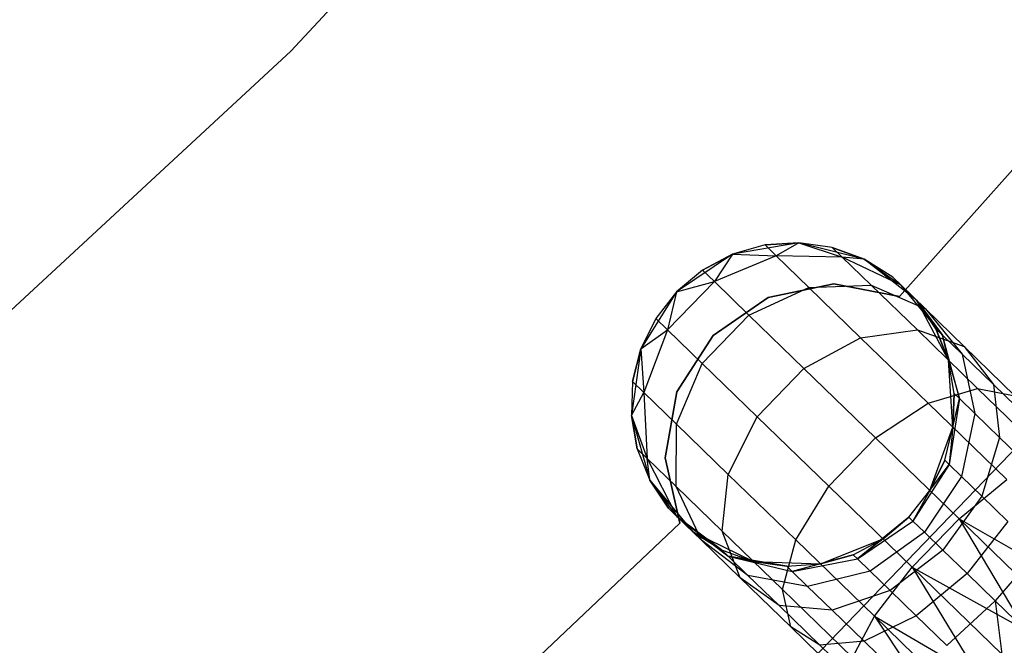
# Model space of a CAD drawing. Extents: x -189 to 189, y -189 to 189.
# Tile 387 of 591: x 24.86 to 30.94, y -30.19 to -26.33. Entities that reach past the tile are written whole.
import ezdxf

# ---------------------------------------------------------------- set-up
doc = ezdxf.new("R2010")
doc.units = 0
doc.header["$LTSCALE"] = 25.4
doc.layers.get('0').update_dxf_attribs({"linetype": 'CONTINUOUS'})

# ---------------------------------------------------------------- blocks, each defined once
blk = doc.blocks.new('CAMELEON-KENAI-C-12244_STL')
at = {"color": 0}
for p, q in [((26.5319, -26.5226, -4), (28.5307, -24.3604, -4)), ((28.5307, -24.3604, -2), (26.5319, -26.5226, -2)), ((28.5307, -24.3604, -2), (26.5319, -26.5226, -2)), ((26.5319, -26.5226, -4), (28.5307, -24.3604, -4)), ((24.3697, -28.5213, -4), (26.5319, -26.5226, -4)), ((26.5319, -26.5226, -2), (24.3697, -28.5213, -2)), ((26.5319, -26.5226, -2), (24.3697, -28.5213, -2)), ((24.3697, -28.5213, -4), (26.5319, -26.5226, -4)), ((26.5319, -26.5226, -2), (26.5319, -26.5226, -4)), ((26.5319, -26.5226, -2), (26.5319, -26.5226, -4)), ((31.3359, -26.8672, -2), (30.2931, -28.0375, -2)), ((30.2931, -28.0375, -4), (31.3359, -26.8672, -4)), ((30.2931, -28.0375, -4), (31.3359, -26.8672, -4)), ((31.3359, -26.8672, -2), (30.2931, -28.0375, -2)), ((29.6704, -27.7048, -2), (29.2607, -27.7762, -2)), ((29.6704, -27.7048, -2), (29.2607, -27.7762, -2)), ((29.4618, -27.719, -7.5), (29.2607, -27.7762, -2)), ((29.4618, -27.719, -7.5), (29.2607, -27.7762, -7.5)), ((29.4618, -27.719, -7.5), (29.2607, -27.7762, -2)), ((29.4618, -27.719, -7.5), (29.2607, -27.7762, -7.5)), ((29.6704, -27.7048, -7.5), (29.4618, -27.719, -7.5)), ((29.4618, -27.719, -7.5), (29.6704, -27.7048, -2)), ((29.4618, -27.719, -7.5), (29.6704, -27.7048, -2)), ((29.6704, -27.7048, -7.5), (29.4618, -27.719, -7.5)), ((29.4618, -27.719, -7.5), (29.5305, -27.7856, -8.227)), ((29.4618, -27.719, -7.5), (29.5305, -27.7856, -8.227)), ((29.6704, -27.7048, -7.5), (29.5305, -27.7856, -8.227)), ((29.6704, -27.7048, -7.5), (29.5305, -27.7856, -8.227)), ((30.0737, -27.8062, -2), (29.6704, -27.7048, -2)), ((29.8774, -27.7343, -7.5), (29.6704, -27.7048, -2)), ((30.0737, -27.8062, -2), (29.6704, -27.7048, -2)), ((29.8774, -27.7343, -7.5), (29.6704, -27.7048, -7.5)), ((29.6704, -27.7048, -7.5), (29.6704, -27.7048, -2)), ((29.8774, -27.7343, -7.5), (29.6704, -27.7048, -2)), ((29.6704, -27.7048, -7.5), (29.6704, -27.7048, -2)), ((29.6704, -27.7048, -7.5), (29.9385, -27.7936, -8.147)), ((29.8774, -27.7343, -7.5), (29.6704, -27.7048, -7.5)), ((29.6704, -27.7048, -7.5), (29.9385, -27.7936, -8.147)), ((30.0737, -27.8062, -7.5), (29.8774, -27.7343, -7.5)), ((29.8774, -27.7343, -7.5), (30.0737, -27.8062, -2)), ((29.8774, -27.7343, -7.5), (30.0737, -27.8062, -2)), ((29.8774, -27.7343, -7.5), (29.9385, -27.7936, -8.147)), ((29.8774, -27.7343, -7.5), (29.9385, -27.7936, -8.147)), ((30.0737, -27.8062, -7.5), (29.8774, -27.7343, -7.5)), ((29.2607, -27.7762, -2), (28.9155, -28.008, -2)), ((29.2607, -27.7762, -2), (28.9155, -28.008, -2)), ((29.2607, -27.7762, -7.5), (29.076, -27.874, -7.5)), ((29.076, -27.874, -7.5), (29.2607, -27.7762, -2)), ((29.076, -27.874, -7.5), (29.2607, -27.7762, -2)), ((29.2607, -27.7762, -7.5), (29.076, -27.874, -7.5)), ((29.2607, -27.7762, -7.5), (29.1488, -27.9446, -8.2708)), ((29.2607, -27.7762, -7.5), (29.1488, -27.9446, -8.2708)), ((29.5305, -27.7856, -8.227), (29.1488, -27.9446, -8.2708)), ((29.5305, -27.7856, -8.227), (29.1488, -27.9446, -8.2708)), ((29.2607, -27.7762, -7.5), (29.2607, -27.7762, -2)), ((29.2607, -27.7762, -7.5), (29.2607, -27.7762, -2)), ((29.2607, -27.7762, -7.5), (29.5305, -27.7856, -8.227)), ((29.2607, -27.7762, -7.5), (29.5305, -27.7856, -8.227)), ((29.9385, -27.7936, -8.147), (29.5305, -27.7856, -8.227)), ((29.5305, -27.7856, -8.227), (29.732, -27.981, -8.9045)), ((29.5305, -27.7856, -8.227), (29.732, -27.981, -8.9045)), ((29.9385, -27.7936, -8.147), (29.5305, -27.7856, -8.227)), ((30.0737, -27.8062, -7.5), (29.9385, -27.7936, -8.147)), ((30.0737, -27.8062, -7.5), (29.9385, -27.7936, -8.147)), ((30.3022, -27.9673, -8.0447), (29.9385, -27.7936, -8.147)), ((29.9385, -27.7936, -8.147), (30.1178, -27.9675, -8.75)), ((29.9385, -27.7936, -8.147), (30.1178, -27.9675, -8.75)), ((30.3022, -27.9673, -8.0447), (29.9385, -27.7936, -8.147)), ((30.4008, -28.0629, -2), (30.0737, -27.8062, -2)), ((30.2507, -27.9174, -7.5), (30.0737, -27.8062, -2)), ((30.4008, -28.0629, -2), (30.0737, -27.8062, -2)), ((30.2507, -27.9174, -7.5), (30.0737, -27.8062, -7.5)), ((30.0737, -27.8062, -7.5), (30.0737, -27.8062, -2)), ((30.2507, -27.9174, -7.5), (30.0737, -27.8062, -2)), ((30.0737, -27.8062, -7.5), (30.0737, -27.8062, -2)), ((30.0737, -27.8062, -7.5), (30.3022, -27.9673, -8.0447)), ((30.2507, -27.9174, -7.5), (30.0737, -27.8062, -7.5)), ((30.0737, -27.8062, -7.5), (30.3022, -27.9673, -8.0447)), ((29.076, -27.874, -7.5), (28.9155, -28.008, -2)), ((29.076, -27.874, -7.5), (28.9155, -28.008, -2)), ((29.076, -27.874, -7.5), (28.9155, -28.008, -7.5)), ((29.076, -27.874, -7.5), (28.9155, -28.008, -7.5)), ((29.076, -27.874, -7.5), (29.1488, -27.9446, -8.2708)), ((29.076, -27.874, -7.5), (29.1488, -27.9446, -8.2708)), ((30.2507, -27.9174, -7.5), (30.3022, -27.9673, -8.0447)), ((30.2507, -27.9174, -7.5), (30.4008, -28.0629, -2)), ((30.2507, -27.9174, -7.5), (30.4008, -28.0629, -2)), ((30.2507, -27.9174, -7.5), (30.3022, -27.9673, -8.0447)), ((29.1488, -27.9446, -8.2708), (28.8593, -28.2431, -8.2708)), ((29.1488, -27.9446, -8.2708), (28.8593, -28.2431, -8.2708)), ((28.9155, -28.008, -7.5), (29.1488, -27.9446, -8.2708)), ((28.9155, -28.008, -7.5), (29.1488, -27.9446, -8.2708)), ((29.1488, -27.9446, -8.2708), (29.3624, -28.1517, -8.9891)), ((29.1488, -27.9446, -8.2708), (29.3624, -28.1517, -8.9891)), ((29.3624, -28.1517, -8.9891), (29.732, -27.981, -8.9045)), ((29.3624, -28.1517, -8.9891), (29.732, -27.981, -8.9045)), ((29.8868, -27.9587, -2), (29.4817, -28.043, -2)), ((29.4817, -28.043, -4), (29.8868, -27.9587, -4)), ((29.4817, -28.043, -4), (29.8868, -27.9587, -4)), ((29.8868, -27.9587, -2), (29.4817, -28.043, -2)), ((29.732, -27.981, -8.9045), (30.1178, -27.9675, -8.75)), ((29.732, -27.981, -8.9045), (30.1178, -27.9675, -8.75)), ((29.732, -27.981, -8.9045), (30.0525, -28.2917, -9.4863)), ((29.732, -27.981, -8.9045), (30.0525, -28.2917, -9.4863)), ((30.2931, -28.0375, -2), (29.8868, -27.9587, -2)), ((29.8868, -27.9587, -2), (29.8868, -27.9587, -4)), ((29.8868, -27.9587, -4), (30.2931, -28.0375, -4)), ((29.8868, -27.9587, -2), (29.8868, -27.9587, -4)), ((29.8868, -27.9587, -4), (30.2931, -28.0375, -4)), ((30.2931, -28.0375, -2), (29.8868, -27.9587, -2)), ((30.1178, -27.9675, -8.75), (30.403, -28.2441, -9.2678)), ((30.1178, -27.9675, -8.75), (30.403, -28.2441, -9.2678)), ((30.1178, -27.9675, -8.75), (30.4531, -28.1137, -8.5523)), ((30.1178, -27.9675, -8.75), (30.4531, -28.1137, -8.5523)), ((30.4008, -28.0629, -7.5), (30.3022, -27.9673, -8.0447)), ((30.4008, -28.0629, -7.5), (30.3022, -27.9673, -8.0447)), ((30.5587, -28.2766, -7.9377), (30.3022, -27.9673, -8.0447)), ((30.3022, -27.9673, -8.0447), (30.4531, -28.1137, -8.5523)), ((30.3022, -27.9673, -8.0447), (30.4531, -28.1137, -8.5523)), ((30.5587, -28.2766, -7.9377), (30.3022, -27.9673, -8.0447)), ((28.9155, -28.008, -2), (28.6945, -28.3602, -2)), ((28.9155, -28.008, -2), (28.6945, -28.3602, -2)), ((28.9155, -28.008, -2), (28.7865, -28.1725, -7.5)), ((28.9155, -28.008, -7.5), (28.7865, -28.1725, -7.5)), ((28.9155, -28.008, -2), (28.7865, -28.1725, -7.5)), ((28.9155, -28.008, -7.5), (28.7865, -28.1725, -7.5)), ((28.9155, -28.008, -7.5), (28.8593, -28.2431, -8.2708)), ((28.9155, -28.008, -7.5), (28.8593, -28.2431, -8.2708)), ((28.9155, -28.008, -7.5), (28.9155, -28.008, -2)), ((28.9155, -28.008, -7.5), (28.9155, -28.008, -2)), ((29.4817, -28.043, -2), (29.1406, -28.2773, -2)), ((29.1406, -28.2773, -4), (29.4817, -28.043, -4)), ((29.1406, -28.2773, -4), (29.4817, -28.043, -4)), ((29.4817, -28.043, -2), (29.1406, -28.2773, -2)), ((29.4817, -28.043, -2), (29.4817, -28.043, -4)), ((29.4817, -28.043, -2), (29.4817, -28.043, -4)), ((30.2931, -28.0375, -2), (30.2931, -28.0375, -4)), ((30.2931, -28.0375, -2), (30.2931, -28.0375, -4)), ((30.5953, -28.4305, -2), (30.4008, -28.0629, -2)), ((30.5174, -28.2365, -7.5), (30.4008, -28.0629, -2)), ((30.5953, -28.4305, -2), (30.4008, -28.0629, -2)), ((30.5174, -28.2365, -7.5), (30.4008, -28.0629, -7.5)), ((30.4008, -28.0629, -7.5), (30.4008, -28.0629, -2)), ((30.5174, -28.2365, -7.5), (30.4008, -28.0629, -2)), ((30.4008, -28.0629, -7.5), (30.4008, -28.0629, -2)), ((30.4008, -28.0629, -7.5), (30.5587, -28.2766, -7.9377)), ((30.5174, -28.2365, -7.5), (30.4008, -28.0629, -7.5)), ((30.4008, -28.0629, -7.5), (30.5587, -28.2766, -7.9377)), ((30.4531, -28.1137, -8.5523), (30.6932, -28.3465, -8.9881)), ((30.4531, -28.1137, -8.5523), (30.6932, -28.3465, -8.9881)), ((30.4531, -28.1137, -8.5523), (30.68, -28.3942, -8.3455)), ((30.4531, -28.1137, -8.5523), (30.68, -28.3942, -8.3455)), ((28.7865, -28.1725, -7.5), (28.6945, -28.3602, -2)), ((28.7865, -28.1725, -7.5), (28.6945, -28.3602, -7.5)), ((28.7865, -28.1725, -7.5), (28.6945, -28.3602, -2)), ((28.7865, -28.1725, -7.5), (28.6945, -28.3602, -7.5)), ((28.7865, -28.1725, -7.5), (28.8593, -28.2431, -8.2708)), ((28.7865, -28.1725, -7.5), (28.8593, -28.2431, -8.2708)), ((29.0729, -28.4502, -8.9891), (29.3624, -28.1517, -8.9891)), ((29.0729, -28.4502, -8.9891), (29.3624, -28.1517, -8.9891)), ((29.3624, -28.1517, -8.9891), (29.7022, -28.4812, -9.6059)), ((29.3624, -28.1517, -8.9891), (29.7022, -28.4812, -9.6059)), ((28.6945, -28.3602, -7.5), (28.8593, -28.2431, -8.2708)), ((28.6945, -28.3602, -7.5), (28.8593, -28.2431, -8.2708)), ((28.8593, -28.2431, -8.2708), (28.7122, -28.6296, -8.227)), ((28.8593, -28.2431, -8.2708), (28.7122, -28.6296, -8.227)), ((28.8593, -28.2431, -8.2708), (29.0729, -28.4502, -8.9891)), ((28.8593, -28.2431, -8.2708), (29.0729, -28.4502, -8.9891)), ((29.1406, -28.2773, -2), (28.9165, -28.6252, -2)), ((28.9165, -28.6252, -4), (29.1406, -28.2773, -4)), ((28.9165, -28.6252, -4), (29.1406, -28.2773, -4)), ((29.1406, -28.2773, -2), (28.9165, -28.6252, -2)), ((29.1406, -28.2773, -2), (29.1406, -28.2773, -4)), ((29.1406, -28.2773, -2), (29.1406, -28.2773, -4)), ((31.7066, -28.2492, -1), (29.4517, -30.5923, -1)), ((29.4517, -30.5923, -8.5), (31.7066, -28.2492, -8.5)), ((29.4517, -30.5923, -8.5), (31.7066, -28.2492, -8.5)), ((31.7066, -28.2492, -1), (29.4517, -30.5923, -1)), ((29.7022, -28.4812, -9.6059), (30.0525, -28.2917, -9.4863)), ((29.7022, -28.4812, -9.6059), (30.0525, -28.2917, -9.4863)), ((30.0525, -28.2917, -9.4863), (30.403, -28.2441, -9.2678)), ((30.0525, -28.2917, -9.4863), (30.403, -28.2441, -9.2678)), ((30.0525, -28.2917, -9.4863), (30.4701, -28.6967, -9.9327)), ((30.0525, -28.2917, -9.4863), (30.4701, -28.6967, -9.9327)), ((30.403, -28.2441, -9.2678), (30.7747, -28.6045, -9.6651)), ((30.403, -28.2441, -9.2678), (30.7747, -28.6045, -9.6651)), ((30.403, -28.2441, -9.2678), (30.6932, -28.3465, -8.9881)), ((30.403, -28.2441, -9.2678), (30.6932, -28.3465, -8.9881)), ((30.5953, -28.4305, -7.5), (30.5174, -28.2365, -7.5)), ((30.5174, -28.2365, -7.5), (30.5953, -28.4305, -2)), ((30.5174, -28.2365, -7.5), (30.5953, -28.4305, -2)), ((30.5174, -28.2365, -7.5), (30.5587, -28.2766, -7.9377)), ((30.5174, -28.2365, -7.5), (30.5587, -28.2766, -7.9377)), ((30.5953, -28.4305, -7.5), (30.5174, -28.2365, -7.5)), ((30.5953, -28.4305, -7.5), (30.5587, -28.2766, -7.9377)), ((30.5953, -28.4305, -7.5), (30.5587, -28.2766, -7.9377)), ((30.6637, -28.668, -7.8445), (30.5587, -28.2766, -7.9377)), ((30.5587, -28.2766, -7.9377), (30.68, -28.3942, -8.3455)), ((30.5587, -28.2766, -7.9377), (30.68, -28.3942, -8.3455)), ((30.6637, -28.668, -7.8445), (30.5587, -28.2766, -7.9377)), ((30.6932, -28.3465, -8.9881), (31.0062, -28.6499, -9.3226)), ((30.6932, -28.3465, -8.9881), (31.0062, -28.6499, -9.3226)), ((30.6932, -28.3465, -8.9881), (30.8729, -28.5813, -8.6957)), ((30.6932, -28.3465, -8.9881), (30.8729, -28.5813, -8.6957)), ((28.6945, -28.3602, -2), (28.6357, -28.7719, -2)), ((28.6945, -28.3602, -2), (28.6357, -28.7719, -2)), ((28.6945, -28.3602, -7.5), (28.6435, -28.5629, -7.5)), ((28.6435, -28.5629, -7.5), (28.6945, -28.3602, -2)), ((28.6435, -28.5629, -7.5), (28.6945, -28.3602, -2)), ((28.6945, -28.3602, -7.5), (28.6435, -28.5629, -7.5)), ((28.6945, -28.3602, -7.5), (28.6945, -28.3602, -2)), ((28.6945, -28.3602, -7.5), (28.6945, -28.3602, -2)), ((28.6945, -28.3602, -7.5), (28.7122, -28.6296, -8.227)), ((28.6945, -28.3602, -7.5), (28.7122, -28.6296, -8.227)), ((30.68, -28.3942, -8.3455), (30.8729, -28.5813, -8.6957)), ((30.68, -28.3942, -8.3455), (30.8729, -28.5813, -8.6957)), ((30.68, -28.3942, -8.3455), (30.7592, -28.7606, -8.1654)), ((30.68, -28.3942, -8.3455), (30.7592, -28.7606, -8.1654)), ((28.9136, -28.8249, -8.9045), (29.0729, -28.4502, -8.9891)), ((28.9136, -28.8249, -8.9045), (29.0729, -28.4502, -8.9891)), ((29.0729, -28.4502, -8.9891), (29.4127, -28.7797, -9.6059)), ((29.0729, -28.4502, -8.9891), (29.4127, -28.7797, -9.6059)), ((30.6234, -28.8453, -2), (30.5953, -28.4305, -2)), ((30.6311, -28.6364, -7.5), (30.5953, -28.4305, -2)), ((30.6234, -28.8453, -2), (30.5953, -28.4305, -2)), ((30.6311, -28.6364, -7.5), (30.5953, -28.4305, -7.5)), ((30.5953, -28.4305, -7.5), (30.5953, -28.4305, -2)), ((30.6311, -28.6364, -7.5), (30.5953, -28.4305, -2)), ((30.5953, -28.4305, -7.5), (30.5953, -28.4305, -2)), ((30.5953, -28.4305, -7.5), (30.6637, -28.668, -7.8445)), ((30.6311, -28.6364, -7.5), (30.5953, -28.4305, -7.5)), ((30.5953, -28.4305, -7.5), (30.6637, -28.668, -7.8445)), ((29.4127, -28.7797, -9.6059), (29.7022, -28.4812, -9.6059)), ((29.4127, -28.7797, -9.6059), (29.7022, -28.4812, -9.6059)), ((29.7022, -28.4812, -9.6059), (30.145, -28.9106, -10.0792)), ((29.7022, -28.4812, -9.6059), (30.145, -28.9106, -10.0792)), ((28.6435, -28.5629, -7.5), (28.6357, -28.7719, -2)), ((28.6435, -28.5629, -7.5), (28.6357, -28.7719, -7.5)), ((28.6435, -28.5629, -7.5), (28.6357, -28.7719, -2)), ((28.6435, -28.5629, -7.5), (28.6357, -28.7719, -7.5)), ((28.6435, -28.5629, -7.5), (28.7122, -28.6296, -8.227)), ((28.6435, -28.5629, -7.5), (28.7122, -28.6296, -8.227)), ((30.8729, -28.5813, -8.6957), (31.1243, -28.8251, -8.9644)), ((30.8729, -28.5813, -8.6957), (31.1243, -28.8251, -8.9644)), ((30.8729, -28.5813, -8.6957), (30.911, -28.9078, -8.4411)), ((30.8729, -28.5813, -8.6957), (30.911, -28.9078, -8.4411)), ((28.6357, -28.7719, -7.5), (28.7122, -28.6296, -8.227)), ((28.6357, -28.7719, -7.5), (28.7122, -28.6296, -8.227)), ((28.7122, -28.6296, -8.227), (28.7328, -29.0371, -8.147)), ((28.7122, -28.6296, -8.227), (28.7328, -29.0371, -8.147)), ((28.7122, -28.6296, -8.227), (28.9136, -28.8249, -8.9045)), ((28.7122, -28.6296, -8.227), (28.9136, -28.8249, -8.9045)), ((28.9165, -28.6252, -2), (28.8443, -29.0327, -2)), ((28.8443, -29.0327, -4), (28.9165, -28.6252, -4)), ((28.8443, -29.0327, -4), (28.9165, -28.6252, -4)), ((28.9165, -28.6252, -2), (28.8443, -29.0327, -2)), ((28.9165, -28.6252, -2), (28.9165, -28.6252, -4)), ((28.9165, -28.6252, -2), (28.9165, -28.6252, -4)), ((30.4701, -28.6967, -9.9327), (30.7747, -28.6045, -9.6651)), ((30.4701, -28.6967, -9.9327), (30.7747, -28.6045, -9.6651)), ((30.6234, -28.8453, -7.5), (30.6311, -28.6364, -7.5)), ((30.6311, -28.6364, -7.5), (30.6234, -28.8453, -2)), ((30.6311, -28.6364, -7.5), (30.6234, -28.8453, -2)), ((30.6234, -28.8453, -7.5), (30.6311, -28.6364, -7.5)), ((30.6311, -28.6364, -7.5), (30.6637, -28.668, -7.8445)), ((30.6311, -28.6364, -7.5), (30.6637, -28.668, -7.8445)), ((30.7747, -28.6045, -9.6651), (31.2076, -29.0242, -9.9148)), ((30.7747, -28.6045, -9.6651), (31.2076, -29.0242, -9.9148)), ((30.7747, -28.6045, -9.6651), (31.0062, -28.6499, -9.3226)), ((30.7747, -28.6045, -9.6651), (31.0062, -28.6499, -9.3226)), ((30.145, -28.9106, -10.0792), (30.4701, -28.6967, -9.9327)), ((30.145, -28.9106, -10.0792), (30.4701, -28.6967, -9.9327)), ((30.4701, -28.6967, -9.9327), (30.9565, -29.1683, -10.2133)), ((30.4701, -28.6967, -9.9327), (30.9565, -29.1683, -10.2133)), ((30.6637, -28.668, -7.8445), (30.599, -29.0739, -7.7812)), ((30.6637, -28.668, -7.8445), (30.599, -29.0739, -7.7812)), ((30.6234, -28.8453, -7.5), (30.6637, -28.668, -7.8445)), ((30.6234, -28.8453, -7.5), (30.6637, -28.668, -7.8445)), ((30.6637, -28.668, -7.8445), (30.7592, -28.7606, -8.1654)), ((30.6637, -28.668, -7.8445), (30.7592, -28.7606, -8.1654)), ((28.6357, -28.7719, -2), (28.7495, -29.1718, -2)), ((28.6357, -28.7719, -7.5), (28.6357, -28.7719, -2)), ((28.6357, -28.7719, -7.5), (28.6357, -28.7719, -2)), ((28.6357, -28.7719, -7.5), (28.6716, -28.9778, -7.5)), ((28.6716, -28.9778, -7.5), (28.6357, -28.7719, -2)), ((28.6716, -28.9778, -7.5), (28.6357, -28.7719, -2)), ((28.6357, -28.7719, -2), (28.7495, -29.1718, -2)), ((28.6357, -28.7719, -7.5), (28.6716, -28.9778, -7.5)), ((28.6357, -28.7719, -7.5), (28.7328, -29.0371, -8.147)), ((28.6357, -28.7719, -7.5), (28.7328, -29.0371, -8.147)), ((29.2341, -29.1357, -9.4863), (29.4127, -28.7797, -9.6059)), ((29.2341, -29.1357, -9.4863), (29.4127, -28.7797, -9.6059)), ((29.4127, -28.7797, -9.6059), (29.8555, -29.2091, -10.0792)), ((29.4127, -28.7797, -9.6059), (29.8555, -29.2091, -10.0792)), ((30.7592, -28.7606, -8.1654), (30.6769, -29.1494, -8.0432)), ((30.7592, -28.7606, -8.1654), (30.6769, -29.1494, -8.0432)), ((30.7592, -28.7606, -8.1654), (30.911, -28.9078, -8.4411)), ((30.7592, -28.7606, -8.1654), (30.911, -28.9078, -8.4411)), ((28.9121, -29.211, -8.75), (28.9136, -28.8249, -8.9045)), ((28.9121, -29.211, -8.75), (28.9136, -28.8249, -8.9045)), ((28.9136, -28.8249, -8.9045), (29.2341, -29.1357, -9.4863)), ((28.9136, -28.8249, -8.9045), (29.2341, -29.1357, -9.4863)), ((30.4804, -29.2358, -2), (30.6234, -28.8453, -2)), ((30.4804, -29.2358, -2), (30.6234, -28.8453, -2)), ((30.5724, -29.0481, -7.5), (30.6234, -28.8453, -2)), ((30.5724, -29.0481, -7.5), (30.6234, -28.8453, -7.5)), ((30.5724, -29.0481, -7.5), (30.6234, -28.8453, -2)), ((30.5724, -29.0481, -7.5), (30.6234, -28.8453, -7.5)), ((30.6234, -28.8453, -7.5), (30.599, -29.0739, -7.7812)), ((30.6234, -28.8453, -7.5), (30.599, -29.0739, -7.7812)), ((30.6234, -28.8453, -7.5), (30.6234, -28.8453, -2)), ((30.6234, -28.8453, -7.5), (30.6234, -28.8453, -2)), ((29.8555, -29.2091, -10.0792), (30.145, -28.9106, -10.0792)), ((29.8555, -29.2091, -10.0792), (30.145, -28.9106, -10.0792)), ((30.145, -28.9106, -10.0792), (30.6606, -29.4106, -10.3767)), ((30.145, -28.9106, -10.0792), (30.6606, -29.4106, -10.3767)), ((30.911, -28.9078, -8.4411), (30.8009, -29.2696, -8.2682)), ((30.911, -28.9078, -8.4411), (30.8009, -29.2696, -8.2682)), ((30.911, -28.9078, -8.4411), (31.1089, -29.0997, -8.6526)), ((30.911, -28.9078, -8.4411), (31.1089, -29.0997, -8.6526)), ((28.6716, -28.9778, -7.5), (28.7495, -29.1718, -2)), ((28.6716, -28.9778, -7.5), (28.7495, -29.1718, -7.5)), ((28.6716, -28.9778, -7.5), (28.7495, -29.1718, -2)), ((28.6716, -28.9778, -7.5), (28.7495, -29.1718, -7.5)), ((28.6716, -28.9778, -7.5), (28.7328, -29.0371, -8.147)), ((28.6716, -28.9778, -7.5), (28.7328, -29.0371, -8.147)), ((28.7495, -29.1718, -7.5), (28.7328, -29.0371, -8.147)), ((28.7328, -29.0371, -8.147), (28.9176, -29.3953, -8.0447)), ((28.7495, -29.1718, -7.5), (28.7328, -29.0371, -8.147)), ((28.7328, -29.0371, -8.147), (28.9176, -29.3953, -8.0447)), ((28.7328, -29.0371, -8.147), (28.9121, -29.211, -8.75)), ((28.7328, -29.0371, -8.147), (28.9121, -29.211, -8.75)), ((28.8443, -29.0327, -2), (28.8443, -29.0327, -4)), ((28.8443, -29.0327, -2), (28.8443, -29.0327, -4)), ((28.8443, -29.0327, -2), (28.9351, -29.4365, -2)), ((28.9351, -29.4365, -4), (28.8443, -29.0327, -4)), ((28.9351, -29.4365, -4), (28.8443, -29.0327, -4)), ((28.8443, -29.0327, -2), (28.9351, -29.4365, -2)), ((30.599, -29.0739, -7.7812), (30.3758, -29.424, -7.7588)), ((30.599, -29.0739, -7.7812), (30.3758, -29.424, -7.7588)), ((30.4804, -29.2358, -7.5), (30.5724, -29.0481, -7.5)), ((30.5724, -29.0481, -7.5), (30.4804, -29.2358, -2)), ((30.5724, -29.0481, -7.5), (30.4804, -29.2358, -2)), ((30.4804, -29.2358, -7.5), (30.5724, -29.0481, -7.5)), ((30.4804, -29.2358, -7.5), (30.599, -29.0739, -7.7812)), ((30.4804, -29.2358, -7.5), (30.599, -29.0739, -7.7812)), ((30.5724, -29.0481, -7.5), (30.599, -29.0739, -7.7812)), ((30.5724, -29.0481, -7.5), (30.599, -29.0739, -7.7812)), ((30.599, -29.0739, -7.7812), (30.6769, -29.1494, -8.0432)), ((30.599, -29.0739, -7.7812), (30.6769, -29.1494, -8.0432)), ((29.1973, -29.4875, -9.2678), (29.2341, -29.1357, -9.4863)), ((29.1973, -29.4875, -9.2678), (29.2341, -29.1357, -9.4863)), ((29.2341, -29.1357, -9.4863), (29.6518, -29.5407, -9.9327)), ((29.2341, -29.1357, -9.4863), (29.6518, -29.5407, -9.9327)), ((28.7495, -29.1718, -2), (29.0162, -29.4909, -2)), ((28.7495, -29.1718, -7.5), (28.7495, -29.1718, -2)), ((28.7495, -29.1718, -7.5), (28.7495, -29.1718, -2)), ((28.7495, -29.1718, -7.5), (28.8661, -29.3454, -7.5)), ((28.8661, -29.3454, -7.5), (28.7495, -29.1718, -2)), ((28.8661, -29.3454, -7.5), (28.7495, -29.1718, -2)), ((28.7495, -29.1718, -2), (29.0162, -29.4909, -2)), ((28.7495, -29.1718, -7.5), (28.8661, -29.3454, -7.5)), ((28.7495, -29.1718, -7.5), (28.9176, -29.3953, -8.0447)), ((28.7495, -29.1718, -7.5), (28.9176, -29.3953, -8.0447)), ((29.6518, -29.5407, -9.9327), (29.8555, -29.2091, -10.0792)), ((29.6518, -29.5407, -9.9327), (29.8555, -29.2091, -10.0792)), ((29.8555, -29.2091, -10.0792), (30.3712, -29.7091, -10.3767)), ((29.8555, -29.2091, -10.0792), (30.3712, -29.7091, -10.3767)), ((30.6769, -29.1494, -8.0432), (30.4475, -29.4935, -8)), ((30.6769, -29.1494, -8.0432), (30.4475, -29.4935, -8)), ((30.6606, -29.4106, -10.3767), (30.9565, -29.1683, -10.2133)), ((30.6606, -29.4106, -10.3767), (30.9565, -29.1683, -10.2133)), ((30.6769, -29.1494, -8.0432), (30.8009, -29.2696, -8.2682)), ((30.6769, -29.1494, -8.0432), (30.8009, -29.2696, -8.2682)), ((29.0685, -29.5416, -8.5523), (28.9121, -29.211, -8.75)), ((28.9121, -29.211, -8.75), (29.1973, -29.4875, -9.2678)), ((28.9121, -29.211, -8.75), (29.1973, -29.4875, -9.2678)), ((29.0685, -29.5416, -8.5523), (28.9121, -29.211, -8.75)), ((30.3514, -29.4003, -2), (30.4804, -29.2358, -2)), ((30.3514, -29.4003, -7.5), (30.4804, -29.2358, -7.5)), ((30.3514, -29.4003, -2), (30.4804, -29.2358, -2)), ((30.3514, -29.4003, -7.5), (30.4804, -29.2358, -7.5)), ((30.4804, -29.2358, -7.5), (30.3758, -29.424, -7.7588)), ((30.4804, -29.2358, -7.5), (30.3758, -29.424, -7.7588)), ((30.4804, -29.2358, -7.5), (30.4804, -29.2358, -2)), ((30.4804, -29.2358, -7.5), (30.4804, -29.2358, -2)), ((30.8009, -29.2696, -8.2682), (30.5616, -29.6042, -8.2071)), ((30.8009, -29.2696, -8.2682), (30.5616, -29.6042, -8.2071)), ((30.8009, -29.2696, -8.2682), (30.9624, -29.4263, -8.4409)), ((30.8009, -29.2696, -8.2682), (30.9624, -29.4263, -8.4409)), ((28.8661, -29.3454, -7.5), (29.0162, -29.4909, -2)), ((28.8661, -29.3454, -7.5), (29.0162, -29.4909, -2)), ((28.8661, -29.3454, -7.5), (28.9176, -29.3953, -8.0447)), ((28.8661, -29.3454, -7.5), (28.9176, -29.3953, -8.0447)), ((28.9351, -29.4365, -2), (27.7962, -30.5138, -2)), ((27.7962, -30.5138, -4), (28.9351, -29.4365, -4)), ((27.7962, -30.5138, -4), (28.9351, -29.4365, -4)), ((28.9351, -29.4365, -2), (27.7962, -30.5138, -2)), ((29.0162, -29.4909, -7.5), (28.9176, -29.3953, -8.0447)), ((29.1932, -29.602, -7.5), (28.9176, -29.3953, -8.0447)), ((28.9176, -29.3953, -8.0447), (29.2346, -29.6421, -7.9377)), ((29.1932, -29.602, -7.5), (28.9176, -29.3953, -8.0447)), ((29.0162, -29.4909, -7.5), (28.9176, -29.3953, -8.0447)), ((28.9176, -29.3953, -8.0447), (29.2346, -29.6421, -7.9377)), ((28.9176, -29.3953, -8.0447), (29.0685, -29.5416, -8.5523)), ((28.9176, -29.3953, -8.0447), (29.0685, -29.5416, -8.5523)), ((28.9351, -29.4365, -2), (28.9351, -29.4365, -4)), ((28.9351, -29.4365, -2), (28.9351, -29.4365, -4)), ((30.3514, -29.4003, -7.5), (30.0327, -29.6579, -7.7812)), ((30.3514, -29.4003, -7.5), (30.0327, -29.6579, -7.7812)), ((30.0327, -29.6579, -7.7812), (30.3758, -29.424, -7.7588)), ((30.0327, -29.6579, -7.7812), (30.3758, -29.424, -7.7588)), ((30.1909, -29.5343, -2), (30.3514, -29.4003, -2)), ((30.1909, -29.5343, -7.5), (30.3514, -29.4003, -7.5)), ((30.1909, -29.5343, -2), (30.3514, -29.4003, -2)), ((30.1909, -29.5343, -7.5), (30.3514, -29.4003, -7.5)), ((30.3514, -29.4003, -7.5), (30.3514, -29.4003, -2)), ((30.3514, -29.4003, -7.5), (30.3514, -29.4003, -2)), ((30.3758, -29.424, -7.7588), (30.3514, -29.4003, -7.5)), ((30.3758, -29.424, -7.7588), (30.3514, -29.4003, -7.5)), ((30.3712, -29.7091, -10.3767), (30.6606, -29.4106, -10.3767)), ((30.3712, -29.7091, -10.3767), (30.6606, -29.4106, -10.3767)), ((30.4475, -29.4935, -8), (30.3758, -29.424, -7.7588)), ((30.4475, -29.4935, -8), (30.3758, -29.424, -7.7588)), ((30.6606, -29.4106, -10.3767), (31.0693, -30.0964, -10.5)), ((30.6606, -29.4106, -10.3767), (31.0693, -30.0964, -10.5)), ((30.6606, -29.4106, -10.3767), (31.214, -29.9471, -10.4781)), ((30.6606, -29.4106, -10.3767), (31.214, -29.9471, -10.4781)), ((30.6606, -29.4106, -10.3767), (31.3524, -29.8044, -10.4135)), ((30.6606, -29.4106, -10.3767), (31.3524, -29.8044, -10.4135)), ((30.9624, -29.4263, -8.4409), (30.7103, -29.7483, -8.366)), ((30.9624, -29.4263, -8.4409), (30.7103, -29.7483, -8.366)), ((29.0162, -29.4909, -2), (29.3895, -29.6739, -2)), ((29.0162, -29.4909, -7.5), (29.0162, -29.4909, -2)), ((29.0162, -29.4909, -7.5), (29.0162, -29.4909, -2)), ((29.0162, -29.4909, -7.5), (29.1932, -29.602, -7.5)), ((29.1932, -29.602, -7.5), (29.0162, -29.4909, -2)), ((29.1932, -29.602, -7.5), (29.0162, -29.4909, -2)), ((29.0162, -29.4909, -2), (29.3895, -29.6739, -2)), ((29.0162, -29.4909, -7.5), (29.1932, -29.602, -7.5)), ((29.3086, -29.7745, -8.9881), (29.1973, -29.4875, -9.2678)), ((29.1973, -29.4875, -9.2678), (29.569, -29.848, -9.6651)), ((29.1973, -29.4875, -9.2678), (29.569, -29.848, -9.6651)), ((29.3086, -29.7745, -8.9881), (29.1973, -29.4875, -9.2678)), ((30.4475, -29.4935, -8), (30.1106, -29.7334, -8.0432)), ((30.4475, -29.4935, -8), (30.1106, -29.7334, -8.0432)), ((30.5616, -29.6042, -8.2071), (30.4475, -29.4935, -8)), ((30.5616, -29.6042, -8.2071), (30.4475, -29.4935, -8)), ((29.3559, -29.7597, -8.3455), (29.0685, -29.5416, -8.5523)), ((29.0685, -29.5416, -8.5523), (29.3086, -29.7745, -8.9881)), ((29.0685, -29.5416, -8.5523), (29.3086, -29.7745, -8.9881)), ((29.3559, -29.7597, -8.3455), (29.0685, -29.5416, -8.5523)), ((29.569, -29.848, -9.6651), (29.6518, -29.5407, -9.9327)), ((29.569, -29.848, -9.6651), (29.6518, -29.5407, -9.9327)), ((29.6518, -29.5407, -9.9327), (30.1382, -30.0123, -10.2133)), ((29.6518, -29.5407, -9.9327), (30.1382, -30.0123, -10.2133)), ((29.8051, -29.6893, -2), (30.1909, -29.5343, -2)), ((29.8051, -29.6893, -2), (30.1909, -29.5343, -2)), ((30.0061, -29.6321, -7.5), (30.1909, -29.5343, -2)), ((30.0061, -29.6321, -7.5), (30.1909, -29.5343, -2)), ((30.0061, -29.6321, -7.5), (30.1909, -29.5343, -7.5)), ((30.0061, -29.6321, -7.5), (30.1909, -29.5343, -7.5)), ((30.1909, -29.5343, -7.5), (30.0327, -29.6579, -7.7812)), ((30.1909, -29.5343, -7.5), (30.0327, -29.6579, -7.7812)), ((30.1909, -29.5343, -7.5), (30.1909, -29.5343, -2)), ((30.1909, -29.5343, -7.5), (30.1909, -29.5343, -2)), ((29.1932, -29.602, -7.5), (29.3895, -29.6739, -2)), ((29.1932, -29.602, -7.5), (29.3895, -29.6739, -7.5)), ((29.1932, -29.602, -7.5), (29.3895, -29.6739, -2)), ((29.1932, -29.602, -7.5), (29.3895, -29.6739, -7.5)), ((29.1932, -29.602, -7.5), (29.2346, -29.6421, -7.9377)), ((29.1932, -29.602, -7.5), (29.2346, -29.6421, -7.9377)), ((30.0061, -29.6321, -7.5), (29.629, -29.735, -7.8445)), ((30.0061, -29.6321, -7.5), (29.629, -29.735, -7.8445)), ((29.8051, -29.6893, -7.5), (30.0061, -29.6321, -7.5)), ((30.0061, -29.6321, -7.5), (29.8051, -29.6893, -2)), ((30.0061, -29.6321, -7.5), (29.8051, -29.6893, -2)), ((29.8051, -29.6893, -7.5), (30.0061, -29.6321, -7.5)), ((30.0061, -29.6321, -7.5), (30.0327, -29.6579, -7.7812)), ((30.0061, -29.6321, -7.5), (30.0327, -29.6579, -7.7812)), ((30.5616, -29.6042, -8.2071), (30.2346, -29.8536, -8.2682)), ((30.5616, -29.6042, -8.2071), (30.2346, -29.8536, -8.2682)), ((30.7103, -29.7483, -8.366), (30.5616, -29.6042, -8.2071)), ((30.7103, -29.7483, -8.366), (30.5616, -29.6042, -8.2071)), ((31.1505, -29.6087, -8.5494), (30.8835, -29.9162, -8.4659)), ((31.1505, -29.6087, -8.5494), (30.8835, -29.9162, -8.4659)), ((29.5965, -29.7035, -7.5), (29.2346, -29.6421, -7.9377)), ((29.2346, -29.6421, -7.9377), (29.629, -29.735, -7.8445)), ((29.3895, -29.6739, -7.5), (29.2346, -29.6421, -7.9377)), ((29.5965, -29.7035, -7.5), (29.2346, -29.6421, -7.9377)), ((29.3895, -29.6739, -7.5), (29.2346, -29.6421, -7.9377)), ((29.2346, -29.6421, -7.9377), (29.629, -29.735, -7.8445)), ((29.2346, -29.6421, -7.9377), (29.3559, -29.7597, -8.3455)), ((29.2346, -29.6421, -7.9377), (29.3559, -29.7597, -8.3455)), ((29.3895, -29.6739, -2), (29.8051, -29.6893, -2)), ((29.3895, -29.6739, -7.5), (29.3895, -29.6739, -2)), ((29.3895, -29.6739, -7.5), (29.3895, -29.6739, -2)), ((29.3895, -29.6739, -7.5), (29.5965, -29.7035, -7.5)), ((29.5965, -29.7035, -7.5), (29.3895, -29.6739, -2)), ((29.5965, -29.7035, -7.5), (29.3895, -29.6739, -2)), ((29.3895, -29.6739, -2), (29.8051, -29.6893, -2)), ((29.3895, -29.6739, -7.5), (29.5965, -29.7035, -7.5)), ((29.5965, -29.7035, -7.5), (29.8051, -29.6893, -2)), ((29.5965, -29.7035, -7.5), (29.8051, -29.6893, -7.5)), ((29.5965, -29.7035, -7.5), (29.8051, -29.6893, -2)), ((29.5965, -29.7035, -7.5), (29.8051, -29.6893, -7.5)), ((29.629, -29.735, -7.8445), (30.0327, -29.6579, -7.7812)), ((29.629, -29.735, -7.8445), (30.0327, -29.6579, -7.7812)), ((29.8051, -29.6893, -7.5), (29.629, -29.735, -7.8445)), ((29.8051, -29.6893, -7.5), (29.629, -29.735, -7.8445)), ((29.8051, -29.6893, -7.5), (29.8051, -29.6893, -2)), ((29.8051, -29.6893, -7.5), (29.8051, -29.6893, -2)), ((30.0327, -29.6579, -7.7812), (30.1106, -29.7334, -8.0432)), ((30.0327, -29.6579, -7.7812), (30.1106, -29.7334, -8.0432)), ((29.5965, -29.7035, -7.5), (29.629, -29.735, -7.8445)), ((29.5965, -29.7035, -7.5), (29.629, -29.735, -7.8445)), ((29.629, -29.735, -7.8445), (29.7245, -29.8276, -8.1654)), ((29.629, -29.735, -7.8445), (29.7245, -29.8276, -8.1654)), ((30.1106, -29.7334, -8.0432), (29.7245, -29.8276, -8.1654)), ((30.1106, -29.7334, -8.0432), (29.7245, -29.8276, -8.1654)), ((30.1106, -29.7334, -8.0432), (30.2346, -29.8536, -8.2682)), ((30.1106, -29.7334, -8.0432), (30.2346, -29.8536, -8.2682)), ((30.1382, -30.0123, -10.2133), (30.3712, -29.7091, -10.3767)), ((30.1382, -30.0123, -10.2133), (30.3712, -29.7091, -10.3767)), ((30.3712, -29.7091, -10.3767), (30.7861, -30.3884, -10.4135)), ((30.3712, -29.7091, -10.3767), (30.7861, -30.3884, -10.4135)), ((30.3712, -29.7091, -10.3767), (30.9245, -30.2457, -10.4781)), ((30.3712, -29.7091, -10.3767), (30.9245, -30.2457, -10.4781)), ((30.3712, -29.7091, -10.3767), (31.0693, -30.0964, -10.5)), ((30.3712, -29.7091, -10.3767), (31.0693, -30.0964, -10.5)), ((30.7103, -29.7483, -8.366), (30.3961, -30.0103, -8.4409)), ((30.7103, -29.7483, -8.366), (30.3961, -30.0103, -8.4409)), ((30.8835, -29.9162, -8.4659), (30.7103, -29.7483, -8.366)), ((30.8835, -29.9162, -8.4659), (30.7103, -29.7483, -8.366)), ((29.5488, -29.9468, -8.6957), (29.3086, -29.7745, -8.9881)), ((29.3086, -29.7745, -8.9881), (29.6215, -30.0779, -9.3226)), ((29.3086, -29.7745, -8.9881), (29.6215, -30.0779, -9.3226)), ((29.5488, -29.9468, -8.6957), (29.3086, -29.7745, -8.9881)), ((29.7245, -29.8276, -8.1654), (29.3559, -29.7597, -8.3455)), ((29.3559, -29.7597, -8.3455), (29.5488, -29.9468, -8.6957)), ((29.3559, -29.7597, -8.3455), (29.5488, -29.9468, -8.6957)), ((29.7245, -29.8276, -8.1654), (29.3559, -29.7597, -8.3455)), ((29.6215, -30.0779, -9.3226), (29.569, -29.848, -9.6651)), ((29.569, -29.848, -9.6651), (30.0019, -30.2677, -9.9148)), ((29.569, -29.848, -9.6651), (30.0019, -30.2677, -9.9148)), ((29.6215, -30.0779, -9.3226), (29.569, -29.848, -9.6651)), ((29.7245, -29.8276, -8.1654), (29.8763, -29.9748, -8.4411)), ((29.7245, -29.8276, -8.1654), (29.8763, -29.9748, -8.4411)), ((30.2346, -29.8536, -8.2682), (29.8763, -29.9748, -8.4411)), ((30.2346, -29.8536, -8.2682), (29.8763, -29.9748, -8.4411)), ((30.2346, -29.8536, -8.2682), (30.3961, -30.0103, -8.4409)), ((30.2346, -29.8536, -8.2682), (30.3961, -30.0103, -8.4409)), ((30.8835, -29.9162, -8.4659), (30.5843, -30.1927, -8.5494)), ((30.8835, -29.9162, -8.4659), (30.5843, -30.1927, -8.5494)), ((31.0693, -30.0964, -8.5), (30.8835, -29.9162, -8.4659)), ((30.8835, -29.9162, -8.4659), (30.9245, -30.2457, -8.5219)), ((30.8835, -29.9162, -8.4659), (30.9245, -30.2457, -8.5219)), ((31.0693, -30.0964, -8.5), (30.8835, -29.9162, -8.4659)), ((29.8763, -29.9748, -8.4411), (29.5488, -29.9468, -8.6957)), ((29.5488, -29.9468, -8.6957), (29.8002, -30.1906, -8.9644)), ((29.5488, -29.9468, -8.6957), (29.8002, -30.1906, -8.9644)), ((29.8763, -29.9748, -8.4411), (29.5488, -29.9468, -8.6957)), ((29.8763, -29.9748, -8.4411), (30.0742, -30.1667, -8.6526)), ((29.8763, -29.9748, -8.4411), (30.0742, -30.1667, -8.6526)), ((30.0019, -30.2677, -9.9148), (30.1382, -30.0123, -10.2133)), ((30.0019, -30.2677, -9.9148), (30.1382, -30.0123, -10.2133)), ((30.3961, -30.0103, -8.4409), (30.0742, -30.1667, -8.6526)), ((30.3961, -30.0103, -8.4409), (30.0742, -30.1667, -8.6526)), ((30.1382, -30.0123, -10.2133), (30.5519, -30.6299, -10.1691)), ((30.1382, -30.0123, -10.2133), (30.5519, -30.6299, -10.1691)), ((30.1382, -30.0123, -10.2133), (30.6601, -30.5184, -10.309)), ((30.1382, -30.0123, -10.2133), (30.6601, -30.5184, -10.309)), ((30.1382, -30.0123, -10.2133), (30.7861, -30.3884, -10.4135)), ((30.1382, -30.0123, -10.2133), (30.7861, -30.3884, -10.4135)), ((30.3961, -30.0103, -8.4409), (30.5843, -30.1927, -8.5494)), ((30.3961, -30.0103, -8.4409), (30.5843, -30.1927, -8.5494)), ((29.8002, -30.1906, -8.9644), (29.6215, -30.0779, -9.3226)), ((29.6215, -30.0779, -9.3226), (29.9859, -30.4312, -9.5328)), ((29.6215, -30.0779, -9.3226), (29.9859, -30.4312, -9.5328)), ((29.8002, -30.1906, -8.9644), (29.6215, -30.0779, -9.3226)), ((30.0742, -30.1667, -8.6526), (29.8002, -30.1906, -8.9644)), ((30.0742, -30.1667, -8.6526), (29.8002, -30.1906, -8.9644)), ((30.0742, -30.1667, -8.6526), (30.3047, -30.3901, -8.7855)), ((30.0742, -30.1667, -8.6526), (30.3047, -30.3901, -8.7855)), ((29.8002, -30.1906, -8.9644), (30.093, -30.4745, -9.1334)), ((29.8002, -30.1906, -8.9644), (30.093, -30.4745, -9.1334))]:
    blk.add_line(p, q, dxfattribs=at)

msp = doc.modelspace()

# ---------------------------------------------------------------- block references
at = {"color": 0}
msp.add_blockref('CAMELEON-KENAI-C-12244_STL', (0, 0), dxfattribs=at)

doc.saveas('drawing.dxf')
